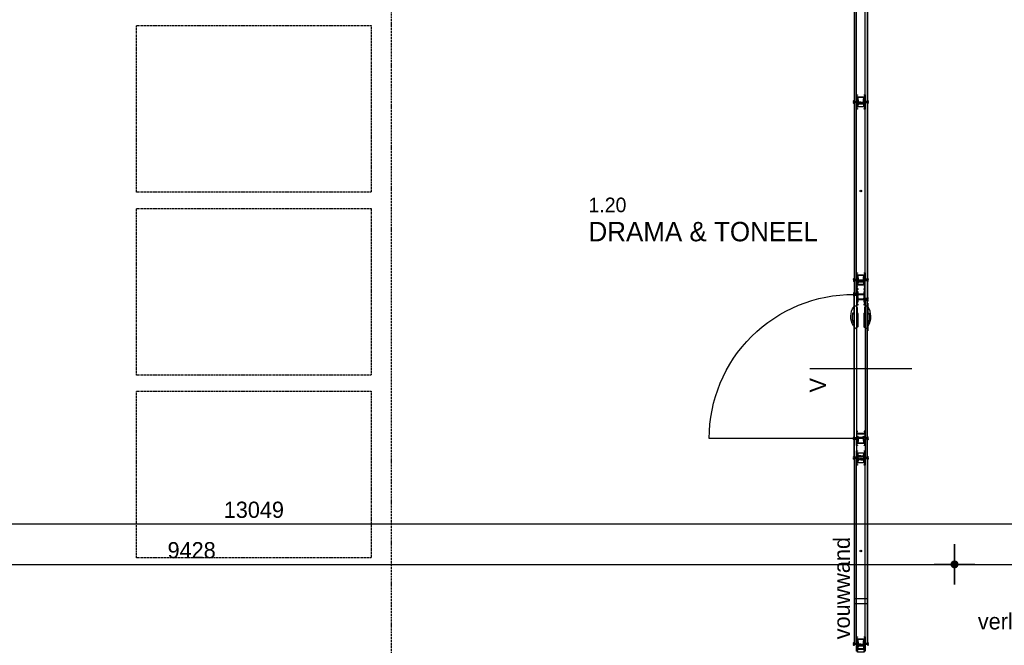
# Model space of a CAD drawing. Header units: millimetres. Extents: x -297000 to 504135, y -166520 to 252050.
# Tile 386 of 416: x 81078 to 87162, y 21175 to 25042. Entities that reach past the tile are written whole.
import ezdxf

# ---------------------------------------------------------------- set-up
doc = ezdxf.new("R2010")
doc.units = ezdxf.units.MM
doc.header["$MEASUREMENT"] = 0
for name, pattern in [('ACAD_ISO10W100', [18, 12, -3, 0, -3]), ('CENTER', [50.8, 31.75, -6.35, 6.35, -6.35]), ('HIDDEN', [0.375, 0.25, -0.125]), ('HIDDEN2', [4.7625, 3.175, -1.5875])]:
    doc.linetypes.add(name, pattern=pattern)
doc.layers.get('Defpoints').update_dxf_attribs({"color": 6})
for name, color, linetype in [('010_D0050_D', 1, 'Continuous'), ('010_T0050_T', 4, 'Continuous'), ('010_T0100_T', 4, 'Continuous'), ('040_AXPRI_B', 9, 'CENTER'), ('080_SYMBO_G', 1, 'Continuous'), ('210_WALEX_E', 2, 'Continuous'), ('220_WALIN_E', 1, 'Continuous'), ('220_WALIN_G', 1, 'Continuous'), ('320_DOORS_E', 8, 'Continuous'), ('420_WAFIN_G', 1, 'Continuous')]:
    doc.layers.add(name, color=color, linetype=linetype)
doc.styles.add('VMX 1 SMALL 100', font='unvr55w.TTF', dxfattribs={"height": 100})
doc.styles.add('VMX 2 MEDIUM 100', font='unvr55w.TTF', dxfattribs={"height": 200})
doc.styles.add('VMX 2 MEDIUM 50', font='unvr55w.TTF', dxfattribs={"height": 100})
doc.dimstyles.new('VMX 50', dxfattribs={"dimscale": 50, "dimtxt": 1, "dimasz": 1, "dimexe": 2, "dimexo": 2, "dimgap": 0.7, "dimtad": 1, "dimdec": 0, "dimdsep": 46, "dimtxsty": 'VMX 2 MEDIUM 50', "dimblk1": 'VMX-DIM-ARROW', "dimblk2": 'VMX-DIM-ARROW', "dimsah": 1, "dimcen": 1, "dimdle": 2, "dimse1": 1, "dimse2": 1, "dimclrd": 256, "dimclre": 256, "dimclrt": 256, "dimadec": 0, "dimazin": 0, "dimtm": 1e-09, "dimtfac": 1, "dimtdec": 0, "dimtmove": 2, "dimatfit": 2, "dimldrblk": 'VMX-DIM-ARROW', "dimfxl": 0, "dimtolj": 2, "dimlwd": -1, "dimarcsym": 0})

# ---------------------------------------------------------------- blocks, each defined once
blk = doc.blocks.new('VMX-DIM-ARROW')
h = blk.add_hatch(color=256)
edge = h.paths.add_edge_path()
edge.add_arc((0, 0), 0.5, 0, 360)
for p, q in [((0, 2.5), (0, -2.5)), ((-2.5, 0), (2.5, 0))]:
    blk.add_line(p, q)
blk = doc.blocks.new('*D331')
at = {"layer": '010_D0050_D'}
blk.add_line((76050, 21925), (88999, 21925), dxfattribs=at)
at = {"layer": 'Defpoints', "color": 0}
for p in [(76000, 22249.5), (89049, 21925), (89049, 21191.3)]:
    blk.add_point(p, dxfattribs=at)
at = {"layer": '010_D0050_D', "xscale": 50, "yscale": 50, "zscale": 50, "rotation": 180}
blk.add_blockref('VMX-DIM-ARROW', (76000, 21925), dxfattribs=at)
at = {"layer": '010_D0050_D', "xscale": 50, "yscale": 50, "zscale": 50}
blk.add_blockref('VMX-DIM-ARROW', (89049, 21925), dxfattribs=at)
at = {"layer": '010_D0050_D', "insert": (82524.5, 22011.9), "char_height": 100, "attachment_point": 5, "style": 'VMX 2 MEDIUM 50'}
blk.add_mtext('\\A2;13049', dxfattribs=at)
blk = doc.blocks.new('*D325')
at = {"layer": '010_D0050_D'}
blk.add_line((77476, 21675), (86804, 21675), dxfattribs=at)
at = {"layer": 'Defpoints', "color": 0}
for p in [(86854, 21675), (77426, 21173), (86854, 19482)]:
    blk.add_point(p, dxfattribs=at)
at = {"layer": '010_D0050_D', "xscale": 50, "yscale": 50, "zscale": 50, "rotation": 180}
blk.add_blockref('VMX-DIM-ARROW', (77426, 21675), dxfattribs=at)
at = {"layer": '010_D0050_D', "xscale": 50, "yscale": 50, "zscale": 50}
blk.add_blockref('VMX-DIM-ARROW', (86854, 21675), dxfattribs=at)
at = {"layer": '010_D0050_D', "insert": (82140, 21761.9), "char_height": 100, "attachment_point": 5, "style": 'VMX 2 MEDIUM 50'}
blk.add_mtext('\\A2;9428', dxfattribs=at)
blk = doc.blocks.new('*D326')
at = {"layer": '010_D0050_D'}
blk.add_line((86904, 21675), (88999, 21675), dxfattribs=at)
at = {"layer": 'Defpoints', "color": 0}
for p in [(89049, 21675), (86854, 19482), (89049, 19482)]:
    blk.add_point(p, dxfattribs=at)
at = {"layer": '010_D0050_D', "xscale": 50, "yscale": 50, "zscale": 50, "rotation": 180}
blk.add_blockref('VMX-DIM-ARROW', (86854, 21675), dxfattribs=at)
at = {"layer": '010_D0050_D', "xscale": 50, "yscale": 50, "zscale": 50}
blk.add_blockref('VMX-DIM-ARROW', (89049, 21675), dxfattribs=at)
at = {"layer": '010_D0050_D', "insert": (87951.5, 21761.9), "char_height": 100, "attachment_point": 5, "style": 'VMX 2 MEDIUM 50'}
blk.add_mtext('\\A2;2195', dxfattribs=at)
blk = doc.blocks.new('GRID01')
at = {"layer": '040_AXPRI_B', "linetype": 'ACAD_ISO10W100'}
blk.add_line((-11600, -3742), (-11600, 26942), dxfattribs=at)
blk = doc.blocks.new('v-deur')
at = {"layer": '080_SYMBO_G'}
blk.add_line((0, -315.7), (0, 315.7), dxfattribs=at)
at = {"layer": '080_SYMBO_G', "insert": (-56.4, 315.7), "char_height": 100, "attachment_point": 3, "style": 'VMX 2 MEDIUM 100'}
blk.add_mtext('V', dxfattribs=at)
blk = doc.blocks.new('ESPERO_wandaansluiting')
at = {"layer": '220_WALIN_G', "color": 8}
for points in [[(-20, 0), (-20, -24.6), (-19.5, -25.1), (-10.4, -25.1), (-10.1, -24.8), (-10.1, -20.3), (-9.8, -20), (-7.6, -20), (-7.1, -20.5), (-7.1, -25.5, -0.414214), (-9.1, -27.5), (-47.4, -27.5), (-47.4, -42.2), (-42.3, -42.2), (-41.8, -42.7, -0.404519), (-43.8, -44.6), (-47.8, -44.6, -0.414214), (-49.8, -42.6), (-49.8, -37.8), (-51.2, -37.8), (-51.2, -35.8), (-49.8, -35.8), (-49.8, -23.3), (-52.8, -23.3, -1), (-52.8, -21.3), (-49.8, -21.3), (-49.8, -17.6), (-49.3, -17.1), (-38.6, -17.1), (-38.1, -17.6), (-38.1, -19), (-38.6, -19.5), (-39, -19.5), (-39.7, -20.3), (-41.5, -20.3), (-41.5, -19.1), (-44.7, -19.1, 1), (-44.7, -25.5), (-41.5, -25.5), (-41.5, -24.3), (-39.5, -24.3), (-39, -25.1), (-23.5, -25.1), (-23, -24.6), (-23, 0)], [(-23, 0), (-23, 24.6), (-23.5, 25.1), (-39, 25.1), (-39.5, 24.6), (-39.5, 20.1), (-39, 19.6), (-38.6, 19.6), (-38.1, 19.1), (-38.1, 18.1, -0.414214), (-39.1, 17.1), (-49.3, 17.1, -0.414214), (-49.8, 17.6), (-49.8, 17.9, -0.339455), (-49.4, 18.4), (-45.9, 19.4), (-45.9, 20.3), (-45.6, 20.6), (-44.7, 20.6), (-44.4, 20.3), (-44.4, 19.9), (-44.1, 19.6), (-42.4, 19.6), (-41.9, 20.1), (-41.9, 24.6), (-42.4, 25.1), (-44.1, 25.1), (-44.4, 24.8), (-44.4, 24.4), (-44.7, 24.1), (-45.6, 24.1), (-45.9, 24.3), (-45.9, 25.4), (-49.4, 26.3), (-49.8, 26.8), (-49.8, 35.6), (-50, 35.8), (-51.2, 35.8), (-51.2, 37.8), (-49.8, 37.8), (-49.8, 42.6, -0.414214), (-47.8, 44.6), (-43.8, 44.6, -0.404484), (-41.8, 42.7), (-42.3, 42.2), (-47.4, 42.2), (-47.4, 27.5), (-9.1, 27.5, -0.414214), (-7.1, 25.5), (-7.1, 20.5), (-7.6, 20), (-9.8, 20), (-10.1, 20.3), (-10.1, 24.6), (-10.6, 25.1), (-19.5, 25.1), (-20, 24.6), (-20, 0)], [(-38.8, 0), (-38.8, 12.1), (-43.1, 12.1, 0.090466), (-46, 15.6), (-36.6, 15.6), (-36.6, 17.2), (-25.6, 17.6, 0.312913), (-23.3, 19.3), (-24.8, 19.7, -0.283513), (-25.6, 19.1), (-38.1, 18.8), (-38.1, 17.1), (-46, 17.1, 0.697833), (-47, 14.5, -0.088145), (-44.5, 11.5), (-44.5, 7.9), (-42.9, 7.9), (-42.9, 10.6), (-40.3, 10.6), (-40.3, 0)], [(-38.8, 0), (-38.8, -12.1), (-43.1, -12.1, -0.090466), (-46, -15.6), (-36.6, -15.6), (-36.6, -17.2), (-25.6, -17.6, -0.312913), (-23.3, -19.3), (-24.8, -19.7, 0.283513), (-25.6, -19.1), (-38.1, -18.8), (-38.1, -17.1), (-46, -17.1, -0.697833), (-47, -14.5, 0.088145), (-44.5, -11.5), (-44.5, -7.9), (-42.9, -7.9), (-42.9, -10.6), (-40.3, -10.6), (-40.3, 0)]]:
    blk.add_lwpolyline(points, format="xyb", dxfattribs=at)
blk.add_lwpolyline([(-52.6, 23.3), (-52.6, 35.8), (-49.8, 35.8), (-49.8, 26.8), (-49.4, 26.3), (-45.9, 25.4), (-45.9, 24.1), (-44.4, 24.1), (-44.4, 25.1), (-42.4, 25.1), (-41.9, 24.6), (-41.9, 22.2), (-43.6, 22.2), (-43.6, 22.8), (-45.4, 22.8), (-45.4, 21.6), (-43.6, 21.6), (-43.6, 22.2), (-41.9, 22.2), (-41.9, 20.1), (-42.4, 19.6), (-44.4, 19.6), (-44.4, 20.6), (-45.9, 20.6), (-45.9, 19.4), (-50.4, 18.2), (-50.7, 18, -0.881032), (-51.9, 20.2), (-50.3, 21.4), (-50, 20.8), (-50.6, 20.1), (-50.5, 19.5), (-49.6, 19.6, 1.067654), (-49.9, 25), (-49.9, 23.3)], format="xyb", close=True, dxfattribs=at)
blk.add_lwpolyline([(-40.3, 10.6), (-42.9, 10.6), (-42.9, 7.9), (-44.5, 7.9), (-44.5, -7.9), (-42.9, -7.9), (-42.9, -10.6), (-40.3, -10.6)], close=True, dxfattribs=at)
at = {"layer": '220_WALIN_G'}
blk.add_lwpolyline([(-18, 20), (0, 20), (0, -20), (-18, -20), (-18, 20)], dxfattribs=at)
blk = doc.blocks.new('ESPERO_wandopen')
at = {"layer": '220_WALIN_E', "color": 8}
for points in [[(-42.2, -4282.7), (-42.2, -4292.6, -0.356399), (-44.7, -4291.9), (-44.9, -4291.6, -0.313769), (-42.2, -4172.5), (-42.2, -4212.6), (-50.4, -4212.6, 0.359802), (-52.4, -4214.2, 0.170718), (-42.2, -4282.7)], [(42.2, -4282.7), (42.2, -4292.6, 0.356399), (44.7, -4291.9), (44.9, -4291.6, 0.313769), (42.2, -4172.5), (42.2, -4212.6), (50.4, -4212.6, -0.359802), (52.4, -4214.2, -0.170718), (42.2, -4282.7)]]:
    blk.add_lwpolyline(points, format="xyb", close=True, dxfattribs=at)
for points in [[(-42.2, -4151.9), (-42.2, -4321.9)], [(42.2, -4151.9), (42.2, -4321.9)]]:
    blk.add_lwpolyline(points, dxfattribs=at)
for points in [[(-42.2, -4162.9), (-26.2, -4172.2, -0.266637), (-23.2, -4177.4), (-23.2, -4207.5, 0.191371), (-21.5, -4211.6), (-19.8, -4213.4, -0.191507), (-18.2, -4217.5), (-18.2, -4293.5, -0.266737), (-21.2, -4298.7), (-42.2, -4311)], [(42.2, -4162.9), (26.2, -4172.2, 0.266637), (23.2, -4177.4), (23.2, -4207.5, -0.191371), (21.5, -4211.6), (19.8, -4213.4, 0.191507), (18.2, -4217.5), (18.2, -4293.5, 0.266737), (21.2, -4298.7), (42.2, -4311)]]:
    blk.add_lwpolyline(points, format="xyb", dxfattribs=at)
at = {"layer": '220_WALIN_G', "color": 8}
for points in [[(-27.5, -1811.1), (-39.5, -1811.1), (-39.5, -2903.5), (-27.5, -2903.5)], [(27.5, -1811.1), (39.5, -1811.1), (39.5, -2903.5), (27.5, -2903.5)], [(-27.5, -2911.1), (-39.5, -2911.1), (-39.5, -4003.5), (-27.5, -4003.5)], [(10.6, -2909.8), (10.6, -2912.4), (7.9, -2912.4), (7.9, -2914), (-7.9, -2914), (-7.9, -2912.4), (-10.6, -2912.4), (-10.6, -2909.8)], [(10.6, -2918.2), (10.6, -2915.6), (7.9, -2915.6), (7.9, -2914), (-7.9, -2914), (-7.9, -2915.6), (-10.6, -2915.6), (-10.6, -2918.2)], [(27.5, -2911.1), (39.5, -2911.1), (39.5, -4003.5), (27.5, -4003.5)], [(-27.5, -4011.1), (-39.5, -4011.1), (-39.5, -4092.2), (-27.5, -4092.2)], [(10.6, -4009.8), (10.6, -4012.4), (7.9, -4012.4), (7.9, -4014), (-7.9, -4014), (-7.9, -4012.4), (-10.6, -4012.4), (-10.6, -4009.8)], [(-10.6, -4018.2), (-10.6, -4015.6), (-7.9, -4015.6), (-7.9, -4014), (7.9, -4014), (7.9, -4015.6), (10.6, -4015.6), (10.6, -4018.2)], [(27.5, -4011.1), (39.5, -4011.1), (39.5, -4122.2), (27.5, -4122.2)], [(-27.5, -4983.1), (-39.5, -4983.1), (-39.5, -4101.6), (-27.5, -4101.6)], [(27.5, -4983.1), (39.5, -4983.1), (39.5, -4131.6), (27.5, -4131.6)], [(-10.6, -4984.4), (-10.6, -4981.8), (-7.9, -4981.8), (-7.9, -4980.1), (7.9, -4980.1), (7.9, -4981.8), (10.6, -4981.8), (10.6, -4984.4)], [(-27.5, -5103.5), (-39.5, -5103.5), (-39.5, -4990.7), (-27.5, -4990.7)], [(27.5, -5103.5), (39.5, -5103.5), (39.5, -4990.7), (27.5, -4990.7)], [(-10.6, -5096.4), (-10.6, -5099), (-7.9, -5099), (-7.9, -5100.6), (7.9, -5100.6), (7.9, -5099), (10.6, -5099), (10.6, -5096.4)], [(-27.5, -5111.1), (-39.5, -5111.1), (-39.5, -6253.5), (-27.5, -6253.5)], [(10.6, -5118.2), (10.6, -5115.6), (7.9, -5115.6), (7.9, -5114), (-7.9, -5114), (-7.9, -5115.6), (-10.6, -5115.6), (-10.6, -5118.2)], [(27.5, -5111.1), (39.5, -5111.1), (39.5, -6253.5), (27.5, -6253.5)], [(10.6, -6259.8), (10.6, -6262.4), (7.9, -6262.4), (7.9, -6264), (-7.9, -6264), (-7.9, -6262.4), (-10.6, -6262.4), (-10.6, -6259.8)]]:
    blk.add_lwpolyline(points, close=True, dxfattribs=at)
for points in [[(0, -2879.1), (-24.6, -2879.1), (-25.1, -2879.6), (-25.1, -2895.1), (-24.6, -2895.6), (-20.1, -2895.6), (-19.6, -2895.1), (-19.6, -2894.7), (-19.1, -2894.2), (-18.1, -2894.2, -0.414214), (-17.1, -2895.2), (-17.1, -2905.4, -0.414214), (-17.6, -2905.9), (-17.9, -2905.9, -0.339455), (-18.4, -2905.5), (-19.4, -2902), (-20.3, -2902), (-20.6, -2901.7), (-20.6, -2900.8), (-20.3, -2900.5), (-19.9, -2900.5), (-19.6, -2900.2), (-19.6, -2898.5), (-20.1, -2898), (-24.6, -2898), (-25.1, -2898.5), (-25.1, -2900.2), (-24.8, -2900.5), (-24.4, -2900.5), (-24.1, -2900.8), (-24.1, -2901.7), (-24.3, -2902), (-25.4, -2902), (-26.3, -2905.5), (-26.8, -2905.9), (-35.6, -2905.9), (-35.8, -2906.1), (-35.8, -2907.3), (-37.8, -2907.3), (-37.8, -2905.9), (-42.6, -2905.9, -0.414214), (-44.6, -2903.9), (-44.6, -2899.9, -0.404484), (-42.7, -2897.9), (-42.2, -2898.4), (-42.2, -2903.5), (-27.5, -2903.5), (-27.5, -2865.2, -0.414214), (-25.5, -2863.2), (-20.5, -2863.2), (-20, -2863.7), (-20, -2865.9), (-20.3, -2866.2), (-24.6, -2866.2), (-25.1, -2866.7), (-25.1, -2875.6), (-24.6, -2876.1), (0, -2876.1)], [(0, -2938.5), (-24.6, -2938.5), (-25.1, -2939), (-25.1, -2948.1), (-24.8, -2948.4), (-20.3, -2948.4), (-20, -2948.7), (-20, -2950.9), (-20.5, -2951.4), (-25.5, -2951.4, -0.414214), (-27.5, -2949.4), (-27.5, -2911.1), (-42.2, -2911.1), (-42.2, -2916.2), (-42.7, -2916.7, -0.404519), (-44.6, -2914.7), (-44.6, -2910.7, -0.414214), (-42.6, -2908.7), (-37.8, -2908.7), (-37.8, -2907.3), (-35.8, -2907.3), (-35.8, -2908.7), (-23.3, -2908.7), (-23.3, -2905.7, -1), (-21.3, -2905.7), (-21.3, -2908.7), (-17.6, -2908.7), (-17.1, -2909.2), (-17.1, -2919.9), (-17.6, -2920.4), (-19, -2920.4), (-19.5, -2919.9), (-19.5, -2919.5), (-20.3, -2918.8), (-20.3, -2917), (-19.1, -2917), (-19.1, -2913.8, 1), (-25.5, -2913.8), (-25.5, -2917), (-24.3, -2917), (-24.3, -2919), (-25.1, -2919.5), (-25.1, -2935), (-24.6, -2935.5), (0, -2935.5)], [(0, -2908.3), (-12.1, -2908.3), (-12.1, -2911.8, -0.224213), (-15.6, -2904.4), (-15.6, -2892.7), (-17.2, -2892.7), (-17.6, -2881.7, 0.329335), (-19.5, -2879.3), (-19.7, -2880.9, -0.283513), (-19.1, -2881.7), (-18.6, -2894.2), (-17.1, -2894.2), (-17.1, -2904.4, 0.27039), (-11.5, -2914), (-7.9, -2914), (-7.9, -2912.4), (-10.6, -2912.4), (-10.6, -2909.8), (0, -2909.8)], [(0, -2919.7), (-12.1, -2919.7), (-12.1, -2915.4, -0.090466), (-15.6, -2912.5), (-15.6, -2921.9), (-17.2, -2921.9), (-17.6, -2932.9, -0.312913), (-19.3, -2935.2), (-19.7, -2933.7, 0.283513), (-19.1, -2932.9), (-18.8, -2920.4), (-17.1, -2920.4), (-17.1, -2912.5, -0.697833), (-14.5, -2911.5, 0.088145), (-11.5, -2914), (-7.9, -2914), (-7.9, -2915.6), (-10.6, -2915.6), (-10.6, -2918.2), (0, -2918.2)], [(0, -2876.1), (24.6, -2876.1), (25.1, -2875.6), (25.1, -2866.5), (24.8, -2866.2), (20.3, -2866.2), (20, -2865.9), (20, -2863.7), (20.5, -2863.2), (25.5, -2863.2, -0.414214), (27.5, -2865.2), (27.5, -2903.5), (42.2, -2903.5), (42.2, -2898.4), (42.7, -2897.9, -0.404519), (44.6, -2899.9), (44.6, -2903.9, -0.414214), (42.6, -2905.9), (37.8, -2905.9), (37.8, -2907.3), (35.8, -2907.3), (35.8, -2905.9), (23.3, -2905.9), (23.3, -2908.9, -1), (21.3, -2908.9), (21.3, -2905.9), (17.6, -2905.9), (17.1, -2905.4), (17.1, -2894.7), (17.6, -2894.2), (19, -2894.2), (19.5, -2894.7), (19.5, -2895.1), (20.3, -2895.8), (20.3, -2897.6), (19.1, -2897.6), (19.1, -2900.8, 1), (25.4, -2900.8), (25.4, -2897.6), (24.3, -2897.6), (24.3, -2895.6), (25.1, -2895.1), (25.1, -2879.6), (24.6, -2879.1), (0, -2879.1)], [(0, -2908.3), (12.1, -2908.3), (12.1, -2911.8, 0.224213), (15.6, -2904.4), (15.6, -2892.7), (17.2, -2892.7), (17.6, -2881.7, -0.329335), (19.5, -2879.3), (19.7, -2880.9, 0.283513), (19.1, -2881.7), (18.6, -2894.2), (17.1, -2894.2), (17.1, -2904.4, -0.27039), (11.5, -2914), (7.9, -2914), (7.9, -2912.4), (10.6, -2912.4), (10.6, -2909.8), (0, -2909.8)], [(0, -2935.5), (24.6, -2935.5), (25.1, -2935), (25.1, -2919.5), (24.6, -2919), (20.1, -2919), (19.6, -2919.5), (19.6, -2919.9), (19.1, -2920.4), (18.1, -2920.4, -0.414214), (17.1, -2919.4), (17.1, -2909.2, -0.414214), (17.6, -2908.7), (17.9, -2908.7, -0.339455), (18.4, -2909.1), (19.4, -2912.6), (20.3, -2912.6), (20.6, -2912.9), (20.6, -2913.8), (20.3, -2914.1), (19.9, -2914.1), (19.6, -2914.4), (19.6, -2916.1), (20.1, -2916.6), (24.6, -2916.6), (25.1, -2916.1), (25.1, -2914.4), (24.8, -2914.1), (24.4, -2914.1), (24.1, -2913.8), (24.1, -2912.9), (24.3, -2912.6), (25.4, -2912.6), (26.3, -2909.1), (26.8, -2908.7), (35.6, -2908.7), (35.8, -2908.5), (35.8, -2907.3), (37.8, -2907.3), (37.8, -2908.7), (42.6, -2908.7, -0.414214), (44.6, -2910.7), (44.6, -2914.7, -0.404484), (42.7, -2916.7), (42.2, -2916.2), (42.2, -2911.1), (27.5, -2911.1), (27.5, -2949.4, -0.414214), (25.5, -2951.4), (20.5, -2951.4), (20, -2950.9), (20, -2948.7), (20.3, -2948.4), (24.6, -2948.4), (25.1, -2947.9), (25.1, -2939), (24.6, -2938.5), (0, -2938.5)], [(0, -2919.7), (12.1, -2919.7), (12.1, -2915.4, 0.090466), (15.6, -2912.5), (15.6, -2921.9), (17.2, -2921.9), (17.6, -2932.9, 0.312913), (19.3, -2935.2), (19.7, -2933.7, -0.283513), (19.1, -2932.9), (18.8, -2920.4), (17.1, -2920.4), (17.1, -2912.5, 0.697833), (14.5, -2911.5, -0.088145), (11.5, -2914), (7.9, -2914), (7.9, -2915.6), (10.6, -2915.6), (10.6, -2918.2), (0, -2918.2)], [(0, -3979.1), (-24.6, -3979.1), (-25.1, -3979.6), (-25.1, -3995.1), (-24.6, -3995.6), (-20.1, -3995.6), (-19.6, -3995.1), (-19.6, -3994.7), (-19.1, -3994.2), (-18.1, -3994.2, -0.414214), (-17.1, -3995.2), (-17.1, -4005.4, -0.414214), (-17.6, -4005.9), (-17.9, -4005.9, -0.339455), (-18.4, -4005.5), (-19.4, -4002), (-20.3, -4002), (-20.6, -4001.7), (-20.6, -4000.8), (-20.3, -4000.5), (-19.9, -4000.5), (-19.6, -4000.2), (-19.6, -3998.5), (-20.1, -3998), (-24.6, -3998), (-25.1, -3998.5), (-25.1, -4000.2), (-24.8, -4000.5), (-24.4, -4000.5), (-24.1, -4000.8), (-24.1, -4001.7), (-24.3, -4002), (-25.4, -4002), (-26.3, -4005.5), (-26.8, -4005.9), (-35.6, -4005.9), (-35.8, -4006.1), (-35.8, -4007.3), (-37.8, -4007.3), (-37.8, -4005.9), (-42.6, -4005.9, -0.414214), (-44.6, -4003.9), (-44.6, -3999.9, -0.404484), (-42.7, -3997.9), (-42.2, -3998.4), (-42.2, -4003.5), (-27.5, -4003.5), (-27.5, -3965.2, -0.414214), (-25.5, -3963.2), (-20.5, -3963.2), (-20, -3963.7), (-20, -3965.9), (-20.3, -3966.2), (-24.6, -3966.2), (-25.1, -3966.7), (-25.1, -3975.6), (-24.6, -3976.1), (0, -3976.1)], [(0, -4035.5), (-24.6, -4035.5), (-25.1, -4035), (-25.1, -4019.5), (-24.6, -4019), (-20.1, -4019), (-19.6, -4019.5), (-19.6, -4019.9), (-19.1, -4020.4), (-18.1, -4020.4, 0.414214), (-17.1, -4019.4), (-17.1, -4009.2, 0.414214), (-17.6, -4008.7), (-17.9, -4008.7, 0.339455), (-18.4, -4009.1), (-19.4, -4012.6), (-20.3, -4012.6), (-20.6, -4012.9), (-20.6, -4013.8), (-20.3, -4014.1), (-19.9, -4014.1), (-19.6, -4014.4), (-19.6, -4016.1), (-20.1, -4016.6), (-24.6, -4016.6), (-25.1, -4016.1), (-25.1, -4014.4), (-24.8, -4014.1), (-24.4, -4014.1), (-24.1, -4013.8), (-24.1, -4012.9), (-24.3, -4012.6), (-25.4, -4012.6), (-26.3, -4009.1), (-26.8, -4008.7), (-35.6, -4008.7), (-35.8, -4008.5), (-35.8, -4007.3), (-37.8, -4007.3), (-37.8, -4008.7), (-42.6, -4008.7, 0.414214), (-44.6, -4010.7), (-44.6, -4014.7, 0.404484), (-42.7, -4016.7), (-42.2, -4016.2), (-42.2, -4011.1), (-27.5, -4011.1), (-27.5, -4049.4, 0.414214), (-25.5, -4051.4), (-20.5, -4051.4), (-20, -4050.9), (-20, -4048.7), (-20.3, -4048.4), (-24.6, -4048.4), (-25.1, -4047.9), (-25.1, -4039), (-24.6, -4038.5), (0, -4038.5)], [(0, -4008.3), (-12.1, -4008.3), (-12.1, -4011.8, -0.224213), (-15.6, -4004.4), (-15.6, -3992.7), (-17.2, -3992.7), (-17.6, -3981.7, 0.329335), (-19.5, -3979.3), (-19.7, -3980.9, -0.283513), (-19.1, -3981.7), (-18.6, -3994.2), (-17.1, -3994.2), (-17.1, -4004.4, 0.27039), (-11.5, -4014), (-7.9, -4014), (-7.9, -4012.4), (-10.6, -4012.4), (-10.6, -4009.8), (0, -4009.8)], [(0, -4019.7), (-12.1, -4019.7), (-12.1, -4015.4, -0.090466), (-15.6, -4012.5), (-15.6, -4021.9), (-17.2, -4021.9), (-17.6, -4032.9, -0.312913), (-19.3, -4035.2), (-19.7, -4033.7, 0.283513), (-19.1, -4032.9), (-18.8, -4020.4), (-17.1, -4020.4), (-17.1, -4012.5, -0.697833), (-14.5, -4011.6, 0.088145), (-11.5, -4014), (-7.9, -4014), (-7.9, -4015.6), (-10.6, -4015.6), (-10.6, -4018.2), (0, -4018.2)], [(0, -3976.1), (24.6, -3976.1), (25.1, -3975.6), (25.1, -3966.5), (24.8, -3966.2), (20.3, -3966.2), (20, -3965.9), (20, -3963.7), (20.5, -3963.2), (25.5, -3963.2, -0.414214), (27.5, -3965.2), (27.5, -4003.5), (42.2, -4003.5), (42.2, -3998.4), (42.7, -3997.9, -0.404519), (44.6, -3999.9), (44.6, -4003.9, -0.414214), (42.6, -4005.9), (37.8, -4005.9), (37.8, -4007.3), (35.8, -4007.3), (35.8, -4005.9), (23.3, -4005.9), (23.3, -4008.9, -1), (21.3, -4008.9), (21.3, -4005.9), (17.6, -4005.9), (17.1, -4005.4), (17.1, -3994.7), (17.6, -3994.2), (19, -3994.2), (19.5, -3994.7), (19.5, -3995.1), (20.3, -3995.8), (20.3, -3997.6), (19.1, -3997.6), (19.1, -4000.8, 1), (25.4, -4000.8), (25.4, -3997.6), (24.3, -3997.6), (24.3, -3995.6), (25.1, -3995.1), (25.1, -3979.6), (24.6, -3979.1), (0, -3979.1)], [(0, -4008.3), (12.1, -4008.3), (12.1, -4011.8, 0.224213), (15.6, -4004.4), (15.6, -3992.7), (17.2, -3992.7), (17.6, -3981.7, -0.329335), (19.5, -3979.3), (19.7, -3980.9, 0.283513), (19.1, -3981.7), (18.6, -3994.2), (17.1, -3994.2), (17.1, -4004.4, -0.27039), (11.5, -4014), (7.9, -4014), (7.9, -4012.4), (10.6, -4012.4), (10.6, -4009.8), (0, -4009.8)], [(0, -4038.5), (24.6, -4038.5), (25.1, -4039), (25.1, -4048.1), (24.8, -4048.4), (20.3, -4048.4), (20, -4048.7), (20, -4050.9), (20.5, -4051.4), (25.5, -4051.4, 0.414214), (27.5, -4049.4), (27.5, -4011.1), (42.2, -4011.1), (42.2, -4016.2), (42.7, -4016.7, 0.404519), (44.6, -4014.7), (44.6, -4010.7, 0.414214), (42.6, -4008.7), (37.8, -4008.7), (37.8, -4007.3), (35.8, -4007.3), (35.8, -4008.7), (23.3, -4008.7), (23.3, -4005.7, 1), (21.3, -4005.7), (21.3, -4008.7), (17.6, -4008.7), (17.1, -4009.2), (17.1, -4019.9), (17.6, -4020.4), (19, -4020.4), (19.5, -4019.9), (19.5, -4019.5), (20.3, -4018.8), (20.3, -4017), (19.1, -4017), (19.1, -4013.8, -1), (25.4, -4013.8), (25.4, -4017), (24.3, -4017), (24.3, -4019), (25.1, -4019.5), (25.1, -4035), (24.6, -4035.5), (0, -4035.5)], [(0, -4019.7), (12.1, -4019.7), (12.1, -4015.4, 0.090466), (15.6, -4012.5), (15.6, -4021.9), (17.2, -4021.9), (17.6, -4032.9, 0.312913), (19.3, -4035.2), (19.7, -4033.7, -0.283513), (19.1, -4032.9), (18.8, -4020.4), (17.1, -4020.4), (17.1, -4012.5, 0.697833), (14.5, -4011.6, -0.088145), (11.5, -4014), (7.9, -4014), (7.9, -4015.6), (10.6, -4015.6), (10.6, -4018.2), (0, -4018.2)], [(0, -4094.9), (-17.5, -4094.9), (-17.5, -4081.9), (-18, -4081.4), (-21.5, -4081.4), (-21.5, -4075.4), (-22, -4074.9), (-24.5, -4074.9), (-24.5, -4066.9, -0.414214), (-23.5, -4065.9), (-18, -4065.9), (-17.5, -4065.4), (-17.5, -4062.9), (-25.9, -4062.9), (-27.5, -4067.9), (-27.5, -4076.4), (-27, -4076.9), (-23.5, -4076.9), (-23.5, -4082.9), (-23, -4083.4), (-20, -4083.4), (-20, -4092.2), (-42.2, -4092.2), (-42.2, -4085.9), (-42.6, -4085.9, 0.413356), (-44.6, -4087.9), (-44.6, -4093.9, 0.414214), (-43.6, -4094.9), (-19.5, -4094.9), (-19.5, -4106.4), (-21.8, -4106.4, 1), (-21.8, -4107.9), (-18.5, -4107.9, 0.414214), (-17.5, -4106.9), (-17.5, -4097.3), (0, -4097.3)], [(0, -4097.3), (17.5, -4097.3), (17.5, -4111.9), (25.1, -4111.9), (25.1, -4122.2), (21, -4122.2, 0.982611), (21, -4124.2), (41.6, -4124.9), (41.6, -4125.6, 1), (43.1, -4125.6), (43.1, -4124.9), (44.6, -4124.9), (44.6, -4117.9, 0.39481), (42.7, -4115.9), (42.2, -4116.4), (42.2, -4122.2), (27.5, -4122.2), (27.5, -4109.5), (20, -4109.5), (20, -4083.4), (23, -4083.4), (23.5, -4082.9), (23.5, -4076.9), (27, -4076.9), (27.5, -4076.4), (27.5, -4067.9), (25.9, -4062.9), (17.5, -4062.9), (17.5, -4065.4), (18, -4065.9), (23.5, -4065.9, -0.414214), (24.5, -4066.9), (24.5, -4074.9), (22, -4074.9), (21.5, -4075.4), (21.5, -4081.4), (18, -4081.4), (17.5, -4081.9), (17.5, -4094.9), (0, -4094.9)], [(0, -4126.5), (-17.5, -4126.5), (-17.5, -4111.9), (-25.1, -4111.9), (-25.1, -4101.6), (-21, -4101.6, 0.982611), (-21, -4099.5), (-41.6, -4098.9), (-41.6, -4098.1, 1), (-43.1, -4098.1), (-43.1, -4098.9), (-44.6, -4098.9), (-44.6, -4105.9, 0.39481), (-42.7, -4107.8), (-42.2, -4107.3), (-42.2, -4101.6), (-27.5, -4101.6), (-27.5, -4114.3), (-20, -4114.3), (-20, -4140.4), (-23, -4140.4), (-23.5, -4140.9), (-23.5, -4146.9), (-27, -4146.9), (-27.5, -4147.4), (-27.5, -4155.9), (-25.9, -4160.9), (-17.5, -4160.9), (-17.5, -4158.4), (-18, -4157.9), (-23.5, -4157.9, -0.414214), (-24.5, -4156.9), (-24.5, -4148.9), (-22, -4148.9), (-21.5, -4148.4), (-21.5, -4142.4), (-18, -4142.4), (-17.5, -4141.9), (-17.5, -4128.9), (0, -4128.9)], [(0, -4128.9), (17.5, -4128.9), (17.5, -4141.9), (18, -4142.4), (21.5, -4142.4), (21.5, -4148.4), (22, -4148.9), (24.5, -4148.9), (24.5, -4156.9, -0.414214), (23.5, -4157.9), (18, -4157.9), (17.5, -4158.4), (17.5, -4160.9), (25.9, -4160.9), (27.5, -4155.9), (27.5, -4147.4), (27, -4146.9), (23.5, -4146.9), (23.5, -4140.9), (23, -4140.4), (20, -4140.4), (20, -4131.6), (42.2, -4131.6), (42.2, -4137.9), (42.6, -4137.9, 0.413356), (44.6, -4135.9), (44.6, -4129.9, 0.414214), (43.6, -4128.9), (19.5, -4128.9), (19.5, -4117.4), (21.8, -4117.4, 1), (21.8, -4115.9), (18.5, -4115.9, 0.414214), (17.5, -4116.9), (17.5, -4126.5), (0, -4126.5)], [(0, -4955.7), (-24.6, -4955.7), (-25.1, -4955.2), (-25.1, -4946.1), (-24.8, -4945.8), (-20.3, -4945.8), (-20, -4945.5), (-20, -4943.3), (-20.5, -4942.8), (-25.5, -4942.8, 0.414214), (-27.5, -4944.8), (-27.5, -4983.1), (-42.2, -4983.1), (-42.2, -4978), (-42.7, -4977.5, 0.404519), (-44.6, -4979.5), (-44.6, -4983.5, 0.414214), (-42.6, -4985.5), (-37.8, -4985.5), (-37.8, -4986.9), (-35.8, -4986.9), (-35.8, -4985.5), (-23.3, -4985.5), (-23.3, -4988.5, 1), (-21.3, -4988.5), (-21.3, -4985.5), (-17.6, -4985.5), (-17.1, -4985), (-17.1, -4974.3), (-17.6, -4973.8), (-19, -4973.8), (-19.5, -4974.3), (-19.5, -4974.7), (-20.3, -4975.4), (-20.3, -4977.2), (-19.1, -4977.2), (-19.1, -4980.4, -1), (-25.5, -4980.4), (-25.5, -4977.2), (-24.3, -4977.2), (-24.3, -4975.2), (-25.1, -4974.7), (-25.1, -4959.2), (-24.6, -4958.7), (0, -4958.7)], [(0, -5018.1), (-24.6, -5018.1), (-25.1, -5018.6), (-25.1, -5027.7), (-24.8, -5028), (-20.3, -5028), (-20, -5028.3), (-20, -5030.5), (-20.5, -5031), (-25.5, -5031, -0.414214), (-27.5, -5029), (-27.5, -4990.7), (-42.2, -4990.7), (-42.2, -4995.8), (-42.7, -4996.3, -0.404519), (-44.6, -4994.3), (-44.6, -4990.3, -0.414214), (-42.6, -4988.3), (-37.8, -4988.3), (-37.8, -4986.9), (-35.8, -4986.9), (-35.8, -4988.3), (-23.3, -4988.3), (-23.3, -4985.3, -1), (-21.3, -4985.3), (-21.3, -4988.3), (-17.6, -4988.3), (-17.1, -4988.8), (-17.1, -4999.5), (-17.6, -5000), (-19, -5000), (-19.5, -4999.5), (-19.5, -4999.1), (-20.3, -4998.4), (-20.3, -4996.5), (-19.1, -4996.5), (-19.1, -4993.4, 1), (-25.5, -4993.4), (-25.5, -4996.5), (-24.3, -4996.5), (-24.3, -4998.6), (-25.1, -4999.1), (-25.1, -5014.6), (-24.6, -5015.1), (0, -5015.1)], [(0, -4985.9), (-12.1, -4985.9), (-12.1, -4982.4, 0.224213), (-15.6, -4989.8), (-15.6, -5001.5), (-17.2, -5001.5), (-17.6, -5012.5, -0.329335), (-19.5, -5014.8), (-19.7, -5013.3, 0.283513), (-19.1, -5012.4), (-18.6, -5000), (-17.1, -5000), (-17.1, -4989.8, -0.27039), (-11.5, -4980.1), (-7.9, -4980.1), (-7.9, -4981.8), (-10.6, -4981.8), (-10.6, -4984.4), (0, -4984.4)], [(0, -4958.7), (24.6, -4958.7), (25.1, -4959.2), (25.1, -4974.7), (24.6, -4975.2), (20.1, -4975.2), (19.6, -4974.7), (19.6, -4974.3), (19.1, -4973.8), (18.1, -4973.8, 0.414214), (17.1, -4974.8), (17.1, -4985, 0.414214), (17.6, -4985.5), (17.9, -4985.5, 0.339455), (18.4, -4985.1), (19.4, -4981.6), (20.3, -4981.6), (20.6, -4981.3), (20.6, -4980.4), (20.3, -4980.1), (19.9, -4980.1), (19.6, -4979.8), (19.6, -4978.1), (20.1, -4977.6), (24.6, -4977.6), (25.1, -4978.1), (25.1, -4979.8), (24.8, -4980.1), (24.4, -4980.1), (24.1, -4980.4), (24.1, -4981.3), (24.3, -4981.5), (25.4, -4981.6), (26.3, -4985.1), (26.8, -4985.5), (35.6, -4985.5), (35.8, -4985.7), (35.8, -4986.9), (37.8, -4986.9), (37.8, -4985.5), (42.6, -4985.5, 0.414214), (44.6, -4983.5), (44.6, -4979.5, 0.404484), (42.7, -4977.5), (42.2, -4978), (42.2, -4983.1), (27.5, -4983.1), (27.5, -4944.8, 0.414214), (25.5, -4942.8), (20.5, -4942.8), (20, -4943.3), (20, -4945.5), (20.3, -4945.8), (24.6, -4945.8), (25.1, -4946.3), (25.1, -4955.2), (24.6, -4955.7), (0, -4955.7)], [(0, -4985.9), (12.1, -4985.9), (12.1, -4982.4, -0.224213), (15.6, -4989.8), (15.6, -5001.5), (17.2, -5001.5), (17.6, -5012.5, 0.329335), (19.5, -5014.8), (19.7, -5013.3, -0.283513), (19.1, -5012.4), (18.6, -5000), (17.1, -5000), (17.1, -4989.8, 0.27039), (11.5, -4980.1), (7.9, -4980.1), (7.9, -4981.8), (10.6, -4981.8), (10.6, -4984.4), (0, -4984.4)], [(0, -5015.1), (24.6, -5015.1), (25.1, -5014.6), (25.1, -4999.1), (24.6, -4998.6), (20.1, -4998.6), (19.6, -4999.1), (19.6, -4999.5), (19.1, -5000), (18.1, -5000, -0.414214), (17.1, -4999), (17.1, -4988.8, -0.414214), (17.6, -4988.3), (17.9, -4988.3, -0.339455), (18.4, -4988.6), (19.4, -4992.2), (20.3, -4992.2), (20.6, -4992.5), (20.6, -4993.4), (20.3, -4993.7), (19.9, -4993.7), (19.6, -4994), (19.6, -4995.7), (20.1, -4996.2), (24.6, -4996.2), (25.1, -4995.7), (25.1, -4994), (24.8, -4993.7), (24.4, -4993.7), (24.1, -4993.4), (24.1, -4992.5), (24.3, -4992.2), (25.4, -4992.2), (26.3, -4988.6), (26.8, -4988.3), (35.6, -4988.3), (35.8, -4988.1), (35.8, -4986.9), (37.8, -4986.9), (37.8, -4988.3), (42.6, -4988.3, -0.414214), (44.6, -4990.3), (44.6, -4994.3, -0.404484), (42.7, -4996.3), (42.2, -4995.8), (42.2, -4990.7), (27.5, -4990.7), (27.5, -5029, -0.414214), (25.5, -5031), (20.5, -5031), (20, -5030.5), (20, -5028.3), (20.3, -5028), (24.6, -5028), (25.1, -5027.5), (25.1, -5018.6), (24.6, -5018.1), (0, -5018.1)], [(0, -5079.1), (-24.6, -5079.1), (-25.1, -5079.6), (-25.1, -5095.1), (-24.6, -5095.6), (-20.1, -5095.6), (-19.6, -5095.1), (-19.6, -5094.7), (-19.1, -5094.2), (-18.1, -5094.2, -0.414214), (-17.1, -5095.2), (-17.1, -5105.4, -0.414214), (-17.6, -5105.9), (-17.9, -5105.9, -0.339455), (-18.4, -5105.5), (-19.4, -5102), (-20.3, -5102), (-20.6, -5101.7), (-20.6, -5100.8), (-20.3, -5100.5), (-19.9, -5100.5), (-19.6, -5100.2), (-19.6, -5098.5), (-20.1, -5098), (-24.6, -5098), (-25.1, -5098.5), (-25.1, -5100.2), (-24.8, -5100.5), (-24.4, -5100.5), (-24.1, -5100.8), (-24.1, -5101.7), (-24.3, -5102), (-25.4, -5102), (-26.3, -5105.5), (-26.8, -5105.9), (-35.6, -5105.9), (-35.8, -5106.1), (-35.8, -5107.3), (-37.8, -5107.3), (-37.8, -5105.9), (-42.6, -5105.9, -0.414214), (-44.6, -5103.9), (-44.6, -5099.9, -0.404484), (-42.7, -5097.9), (-42.2, -5098.4), (-42.2, -5103.5), (-27.5, -5103.5), (-27.5, -5065.2, -0.414214), (-25.5, -5063.2), (-20.5, -5063.2), (-20, -5063.7), (-20, -5065.9), (-20.3, -5066.2), (-24.6, -5066.2), (-25.1, -5066.7), (-25.1, -5075.6), (-24.6, -5076.1), (0, -5076.1)], [(0, -5138.5), (-24.6, -5138.5), (-25.1, -5139), (-25.1, -5148.1), (-24.8, -5148.4), (-20.3, -5148.4), (-20, -5148.7), (-20, -5150.9), (-20.5, -5151.4), (-25.5, -5151.4, -0.414214), (-27.5, -5149.4), (-27.5, -5111.1), (-42.2, -5111.1), (-42.2, -5116.2), (-42.7, -5116.7, -0.404519), (-44.6, -5114.7), (-44.6, -5110.7, -0.414214), (-42.6, -5108.7), (-37.8, -5108.7), (-37.8, -5107.3), (-35.8, -5107.3), (-35.8, -5108.7), (-23.3, -5108.7), (-23.3, -5105.7, -1), (-21.3, -5105.7), (-21.3, -5108.7), (-17.6, -5108.7), (-17.1, -5109.2), (-17.1, -5119.9), (-17.6, -5120.4), (-19, -5120.4), (-19.5, -5119.9), (-19.5, -5119.5), (-20.3, -5118.8), (-20.3, -5117), (-19.1, -5117), (-19.1, -5113.8, 1), (-25.5, -5113.8), (-25.5, -5117), (-24.3, -5117), (-24.3, -5119), (-25.1, -5119.5), (-25.1, -5135), (-24.6, -5135.5), (0, -5135.5)], [(0, -5094.9), (-12.1, -5094.9), (-12.1, -5099.2, 0.090466), (-15.6, -5102.1), (-15.6, -5092.7), (-17.2, -5092.7), (-17.6, -5081.7, 0.312913), (-19.3, -5079.4), (-19.7, -5080.9, -0.283513), (-19.1, -5081.7), (-18.8, -5094.2), (-17.1, -5094.2), (-17.1, -5102.1, 0.697833), (-14.5, -5103.1, -0.088145), (-11.5, -5100.6), (-7.9, -5100.6), (-7.9, -5099), (-10.6, -5099), (-10.6, -5096.4), (0, -5096.4)], [(0, -5076.1), (24.6, -5076.1), (25.1, -5075.6), (25.1, -5066.5), (24.8, -5066.2), (20.3, -5066.2), (20, -5065.9), (20, -5063.7), (20.5, -5063.2), (25.5, -5063.2, -0.414214), (27.5, -5065.2), (27.5, -5103.5), (42.2, -5103.5), (42.2, -5098.4), (42.7, -5097.9, -0.404519), (44.6, -5099.9), (44.6, -5103.9, -0.414214), (42.6, -5105.9), (37.8, -5105.9), (37.8, -5107.3), (35.8, -5107.3), (35.8, -5105.9), (23.3, -5105.9), (23.3, -5108.9, -1), (21.3, -5108.9), (21.3, -5105.9), (17.6, -5105.9), (17.1, -5105.4), (17.1, -5094.7), (17.6, -5094.2), (19, -5094.2), (19.5, -5094.7), (19.5, -5095.1), (20.3, -5095.8), (20.3, -5097.7), (19.1, -5097.7), (19.1, -5100.8, 1), (25.4, -5100.8), (25.4, -5097.7), (24.3, -5097.7), (24.3, -5095.6), (25.1, -5095.1), (25.1, -5079.6), (24.6, -5079.1), (0, -5079.1)], [(0, -5094.9), (12.1, -5094.9), (12.1, -5099.2, -0.090466), (15.6, -5102.1), (15.6, -5092.7), (17.2, -5092.7), (17.6, -5081.7, -0.312913), (19.3, -5079.4), (19.7, -5080.9, 0.283513), (19.1, -5081.7), (18.8, -5094.2), (17.1, -5094.2), (17.1, -5102.1, -0.697833), (14.5, -5103.1, 0.088145), (11.5, -5100.6), (7.9, -5100.6), (7.9, -5099), (10.6, -5099), (10.6, -5096.4), (0, -5096.4)], [(0, -5135.5), (24.6, -5135.5), (25.1, -5135), (25.1, -5119.5), (24.6, -5119), (20.1, -5119), (19.6, -5119.5), (19.6, -5119.9), (19.1, -5120.4), (18.1, -5120.4, -0.414214), (17.1, -5119.4), (17.1, -5109.2, -0.414214), (17.6, -5108.7), (17.9, -5108.7, -0.339455), (18.4, -5109.1), (19.4, -5112.6), (20.3, -5112.6), (20.6, -5112.9), (20.6, -5113.8), (20.3, -5114.1), (19.9, -5114.1), (19.6, -5114.4), (19.6, -5116.1), (20.1, -5116.6), (24.6, -5116.6), (25.1, -5116.1), (25.1, -5114.4), (24.8, -5114.1), (24.4, -5114.1), (24.1, -5113.8), (24.1, -5112.9), (24.3, -5112.6), (25.4, -5112.6), (26.3, -5109.1), (26.8, -5108.7), (35.6, -5108.7), (35.8, -5108.5), (35.8, -5107.3), (37.8, -5107.3), (37.8, -5108.7), (42.6, -5108.7, -0.414214), (44.6, -5110.7), (44.6, -5114.7, -0.404484), (42.7, -5116.7), (42.2, -5116.2), (42.2, -5111.1), (27.5, -5111.1), (27.5, -5149.4, -0.414214), (25.5, -5151.4), (20.5, -5151.4), (20, -5150.9), (20, -5148.7), (20.3, -5148.4), (24.6, -5148.4), (25.1, -5147.9), (25.1, -5139), (24.6, -5138.5), (0, -5138.5)], [(0, -5119.7), (-12.1, -5119.7), (-12.1, -5115.4, -0.090466), (-15.6, -5112.5), (-15.6, -5121.9), (-17.2, -5121.9), (-17.6, -5132.9, -0.312913), (-19.3, -5135.2), (-19.7, -5133.7, 0.283513), (-19.1, -5132.9), (-18.8, -5120.4), (-17.1, -5120.4), (-17.1, -5112.5, -0.697833), (-14.5, -5111.5, 0.088145), (-11.5, -5114), (-7.9, -5114), (-7.9, -5115.6), (-10.6, -5115.6), (-10.6, -5118.2), (0, -5118.2)], [(0, -5119.7), (12.1, -5119.7), (12.1, -5115.4, 0.090466), (15.6, -5112.5), (15.6, -5121.9), (17.2, -5121.9), (17.6, -5132.9, 0.312913), (19.3, -5135.2), (19.7, -5133.7, -0.283513), (19.1, -5132.9), (18.8, -5120.4), (17.1, -5120.4), (17.1, -5112.5, 0.697833), (14.5, -5111.5, -0.088145), (11.5, -5114), (7.9, -5114), (7.9, -5115.6), (10.6, -5115.6), (10.6, -5118.2), (0, -5118.2)], [(0, -6229.1), (-24.6, -6229.1), (-25.1, -6229.6), (-25.1, -6245.1), (-24.6, -6245.6), (-20.1, -6245.6), (-19.6, -6245.1), (-19.6, -6244.7), (-19.1, -6244.2), (-18.1, -6244.2, -0.414214), (-17.1, -6245.2), (-17.1, -6255.4, -0.414214), (-17.6, -6255.9), (-17.9, -6255.9, -0.339455), (-18.4, -6255.5), (-19.4, -6252), (-20.3, -6252), (-20.6, -6251.7), (-20.6, -6250.8), (-20.3, -6250.5), (-19.9, -6250.5), (-19.6, -6250.2), (-19.6, -6248.5), (-20.1, -6248), (-24.6, -6248), (-25.1, -6248.5), (-25.1, -6250.2), (-24.8, -6250.5), (-24.4, -6250.5), (-24.1, -6250.8), (-24.1, -6251.7), (-24.3, -6252), (-25.4, -6252), (-26.3, -6255.5), (-26.8, -6255.9), (-35.6, -6255.9), (-35.8, -6256.1), (-35.8, -6257.3), (-37.8, -6257.3), (-37.8, -6255.9), (-42.6, -6255.9, -0.414214), (-44.6, -6253.9), (-44.6, -6249.9, -0.404484), (-42.7, -6247.9), (-42.2, -6248.4), (-42.2, -6253.5), (-27.5, -6253.5), (-27.5, -6215.2, -0.414214), (-25.5, -6213.2), (-20.5, -6213.2), (-20, -6213.7), (-20, -6215.9), (-20.3, -6216.2), (-24.6, -6216.2), (-25.1, -6216.7), (-25.1, -6225.6), (-24.6, -6226.1), (0, -6226.1)], [(0, -6258.3), (-12.1, -6258.3), (-12.1, -6261.8, -0.224213), (-15.6, -6254.4), (-15.6, -6242.7), (-17.2, -6242.7), (-17.6, -6231.7, 0.329335), (-19.5, -6229.3), (-19.7, -6230.9, -0.283513), (-19.1, -6231.7), (-18.6, -6244.2), (-17.1, -6244.2), (-17.1, -6254.4, 0.27039), (-11.5, -6264), (-7.9, -6264), (-7.9, -6262.4), (-10.6, -6262.4), (-10.6, -6259.8), (0, -6259.8)], [(0, -6226.1), (24.6, -6226.1), (25.1, -6225.6), (25.1, -6216.5), (24.8, -6216.2), (20.3, -6216.2), (20, -6215.9), (20, -6213.7), (20.5, -6213.2), (25.5, -6213.2, -0.414214), (27.5, -6215.2), (27.5, -6253.5), (42.2, -6253.5), (42.2, -6248.4), (42.7, -6247.9, -0.404519), (44.6, -6249.9), (44.6, -6253.9, -0.414214), (42.6, -6255.9), (37.8, -6255.9), (37.8, -6257.3), (35.8, -6257.3), (35.8, -6255.9), (23.3, -6255.9), (23.3, -6258.9, -1), (21.3, -6258.9), (21.3, -6255.9), (17.6, -6255.9), (17.1, -6255.4), (17.1, -6244.7), (17.6, -6244.2), (19, -6244.2), (19.5, -6244.7), (19.5, -6245.1), (20.3, -6245.8), (20.3, -6247.6), (19.1, -6247.6), (19.1, -6250.8, 1), (25.4, -6250.8), (25.4, -6247.6), (24.3, -6247.6), (24.3, -6245.6), (25.1, -6245.1), (25.1, -6229.6), (24.6, -6229.1), (0, -6229.1)], [(0, -6258.3), (12.1, -6258.3), (12.1, -6261.8, 0.224213), (15.6, -6254.4), (15.6, -6242.7), (17.2, -6242.7), (17.6, -6231.7, -0.329335), (19.5, -6229.3), (19.7, -6230.9, 0.283513), (19.1, -6231.7), (18.6, -6244.2), (17.1, -6244.2), (17.1, -6254.4, -0.27039), (11.5, -6264), (7.9, -6264), (7.9, -6262.4), (10.6, -6262.4), (10.6, -6259.8), (0, -6259.8)]]:
    blk.add_lwpolyline(points, format="xyb", dxfattribs=at)
for points in [[(23.3, -2905.9), (35.8, -2905.9), (35.8, -2908.7), (26.8, -2908.7), (26.3, -2909.1), (25.4, -2912.6), (24.1, -2912.6), (24.1, -2914.1), (25.1, -2914.1), (25.1, -2916.1), (24.6, -2916.6), (22.2, -2916.6), (22.2, -2914.9), (22.8, -2914.9), (22.8, -2913.1), (21.6, -2913.1), (21.6, -2914.9), (22.2, -2914.9), (22.2, -2916.6), (20.1, -2916.6), (19.6, -2916.1), (19.6, -2914.1), (20.6, -2914.1), (20.6, -2912.6), (19.4, -2912.6), (18.2, -2908.1), (18, -2907.8, -0.881032), (20.2, -2906.6), (21.4, -2908.2), (20.8, -2908.5), (20.1, -2907.9), (19.5, -2908), (19.6, -2908.9, 1.067654), (25, -2908.6), (23.3, -2908.6)], [(-23.3, -4005.9), (-35.8, -4005.9), (-35.8, -4008.7), (-26.8, -4008.7), (-26.3, -4009.1), (-25.4, -4012.6), (-24.1, -4012.6), (-24.1, -4014.1), (-25.1, -4014.1), (-25.1, -4016.1), (-24.6, -4016.6), (-22.2, -4016.6), (-22.2, -4014.9), (-22.8, -4014.9), (-22.8, -4013.1), (-21.6, -4013.1), (-21.6, -4014.9), (-22.2, -4014.9), (-22.2, -4016.6), (-20.1, -4016.6), (-19.6, -4016.1), (-19.6, -4014.1), (-20.6, -4014.1), (-20.6, -4012.6), (-19.4, -4012.6), (-18.2, -4008.1), (-18, -4007.8, 0.881032), (-20.2, -4006.6), (-21.4, -4008.2), (-20.8, -4008.5), (-20.1, -4007.9), (-19.5, -4008), (-19.6, -4008.9, -1.067654), (-25, -4008.6), (-23.3, -4008.6)], [(-21, -4101.6), (-25.1, -4101.6), (-25.1, -4111.9), (-21, -4111.9), (-21, -4107.9), (-21.8, -4107.9, -1), (-21.8, -4106.4), (-21, -4106.4)], [(21, -4122.2), (25.1, -4122.2), (25.1, -4111.9), (21, -4111.9), (21, -4115.9), (21.8, -4115.9, -1), (21.8, -4117.4), (21, -4117.4)], [(23.3, -5105.9), (35.8, -5105.9), (35.8, -5108.7), (26.8, -5108.7), (26.3, -5109.1), (25.4, -5112.6), (24.1, -5112.6), (24.1, -5114.1), (25.1, -5114.1), (25.1, -5116.1), (24.6, -5116.6), (22.2, -5116.6), (22.2, -5114.9), (22.8, -5114.9), (22.8, -5113.1), (21.6, -5113.1), (21.6, -5114.9), (22.2, -5114.9), (22.2, -5116.6), (20.1, -5116.6), (19.6, -5116.1), (19.6, -5114.1), (20.6, -5114.1), (20.6, -5112.6), (19.4, -5112.6), (18.2, -5108.1), (18, -5107.8, -0.881032), (20.2, -5106.6), (21.4, -5108.2), (20.8, -5108.5), (20.1, -5107.9), (19.5, -5108), (19.6, -5108.9, 1.067654), (25, -5108.6), (23.3, -5108.6)]]:
    blk.add_lwpolyline(points, format="xyb", close=True, dxfattribs=at)
for points in [[(-45, -4985.5), (-28.7, -4985.5), (-28.7, -4986.9), (-44.6, -4986.9)], [(-45, -4988.3), (-28.7, -4988.3), (-28.7, -4986.9), (-44.6, -4986.9)]]:
    blk.add_lwpolyline(points, dxfattribs=at)
at = {"layer": '220_WALIN_G', "color": 8, "linetype": 'HIDDEN2'}
for points in [[(-41.5, -5977.3), (41.5, -5977.3)], [(-41.5, -6007.3), (41.5, -6007.3)]]:
    blk.add_lwpolyline(points, dxfattribs=at)
at = {"layer": '220_WALIN_G', "color": 8}
for centre, radius in [((0, -3457.3), 5), ((-47.5, -4986.9), 2.87), ((-47.5, -4986.9), 1.54), ((0, -5682.3), 5)]:
    blk.add_circle(centre, radius, dxfattribs=at)
at = {"layer": '320_DOORS_E', "color": 8, "ltscale": 25}
blk.add_lwpolyline([(-47.5, -4986.9), (-937, -4986.9, -0.41595), (-42.2, -4097.4)], format="xyb", dxfattribs=at)
at = {"layer": '420_WAFIN_G', "color": 8}
for points in [[(-41.5, -1811.1), (-41.5, -2903.5)], [(41.5, -1811.1), (41.5, -2903.5)], [(-41.5, -2911.1), (-41.5, -4003.5)], [(41.5, -2911.1), (41.5, -4003.5)], [(-41.5, -4011.1), (-41.5, -4092.2)], [(41.5, -4011.1), (41.5, -4122.2)], [(-41.5, -4983.1), (-41.5, -4101.6)], [(41.5, -4983.1), (41.5, -4131.6)], [(-41.5, -5103.5), (-41.5, -4990.7)], [(41.5, -5103.5), (41.5, -4990.7)], [(-41.5, -5111.1), (-41.5, -6253.5)], [(41.5, -5111.1), (41.5, -6253.5)]]:
    blk.add_lwpolyline(points, dxfattribs=at)
blk = doc.blocks.new('1006_X-01.01')
at = {"layer": '210_WALEX_E', "color": 8, "linetype": 'HIDDEN', "ltscale": 25}
for points in [[(11474, 14550), (10024, 14550), (10024, 15580), (11474, 15580)], [(11474, 13420), (10024, 13420), (10024, 14450), (11474, 14450)], [(11474, 12290), (10024, 12290), (10024, 13320), (11474, 13320)]]:
    blk.add_lwpolyline(points, close=True, dxfattribs=at)
for name, p in [('GRID01', (23200, 0)), ('ESPERO_wandopen', (14500, 18015.4))]:
    blk.add_blockref(name, p)
at = {"rotation": 270}
blk.add_blockref('ESPERO_wandaansluiting', (14500, 11707), dxfattribs=at)
at = {"layer": '010_T0100_T', "color": 7, "rotation": 90}
blk.add_blockref('v-deur', (14500, 13458.1), dxfattribs=at)

msp = doc.modelspace()

# ---------------------------------------------------------------- block references
msp.add_blockref('1006_X-01.01', (71775, 9425))

# ---------------------------------------------------------------- texts
at = {"layer": '010_T0050_T', "attachment_point": 1, "style": 'VMX 2 MEDIUM 50'}
for s, insert, char_height in [('{\\H0.75x;1.20\\P}DRAMA & TONEEL', (84592.2, 23941.8), 120), ('verlaagd plafond', (86998, 21373), 100)]:
    msp.add_mtext(s, dxfattribs=dict(at, insert=insert, char_height=char_height))
at = {"layer": '010_T0100_T', "insert": (86208.5, 21212), "char_height": 100, "attachment_point": 7, "rotation": 90, "style": 'VMX 1 SMALL 100'}
msp.add_mtext('vouwwand', dxfattribs=at)

# ---------------------------------------------------------------- dimensions: what is measured, and where the dimension line sits
at = {"layer": '010_D0050_D'}
for base, p1, p2, picture, middle in [((89049, 21925), (76000, 22249.5), (89049, 21191.3), '*D331', (82524.5, 22011.9)), ((86854, 21675), (77426, 21173), (86854, 19482), '*D325', (82140, 21761.9)), ((89049, 21675), (86854, 19482), (89049, 19482), '*D326', (87951.5, 21761.9))]:
    dim = msp.add_linear_dim(base=base, p1=p1, p2=p2, dimstyle='VMX 50', dxfattribs=at)
    dim.commit()
    dim.dimension.update_dxf_attribs({"geometry": picture, "text_midpoint": middle})

doc.saveas('drawing.dxf')
